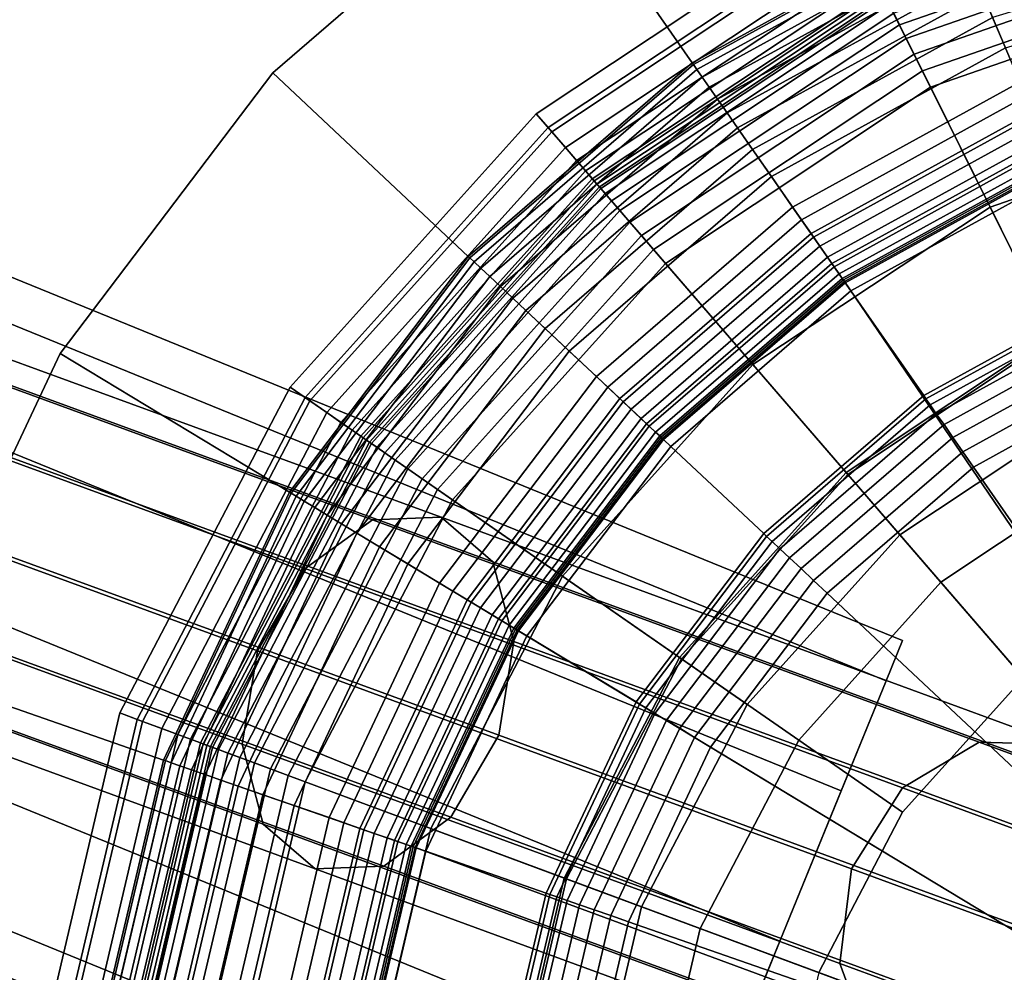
# Model space of a CAD drawing. Extents: x -43.1 to 43.1, y -41.3 to 41.3.
# Tile 491 of 656: x 29.8 to 30.6, y -12.5 to -11.7. Entities that reach past the tile are written whole.
import ezdxf

# ---------------------------------------------------------------- set-up
doc = ezdxf.new("R2010")
doc.units = 0
for name, color, linetype in [('CABLE.1', 18, 'CONTINUOUS'), ('LAMP', 7, 'CONTINUOUS'), ('LAMP_SUPPORT', 18, 'CONTINUOUS'), ('METAL_BASE', 254, 'CONTINUOUS')]:
    doc.layers.add(name, color=color, linetype=linetype)

msp = doc.modelspace()

# ---------------------------------------------------------------- linework, layer by layer
at = {"layer": 'CABLE.1'}
for points in [[(29.4291, -11.8603, 13.6635), (29.4753, -11.8542, 13.5976), (30.1199, -12.0899, 14.1177), (30.0627, -12.092, 14.1747)], [(29.4753, -11.8542, 13.5976), (29.5075, -11.8873, 13.5314), (30.163, -12.127, 14.0604), (30.1199, -12.0899, 14.1177)], [(29.3812, -11.9039, 13.7114), (29.4291, -11.8603, 13.6635), (30.0627, -12.092, 14.1747), (30.0068, -12.1326, 14.2162)], [(29.5075, -11.8873, 13.5314), (29.5169, -11.9507, 13.4826), (30.1805, -12.1933, 14.0181), (30.163, -12.127, 14.0604)], [(29.3444, -11.9733, 13.7284), (29.3812, -11.9039, 13.7114), (30.0068, -12.1326, 14.2162), (29.9672, -12.201, 14.2309)], [(29.5169, -11.9507, 13.4826), (29.5012, -12.0274, 13.4643), (30.1678, -12.2711, 14.0022), (30.1805, -12.1933, 14.0181)], [(29.3287, -12.05, 13.7101), (29.3444, -11.9733, 13.7284), (29.9672, -12.201, 14.2309), (29.9544, -12.2788, 14.215)], [(29.5012, -12.0274, 13.4643), (29.4644, -12.0969, 13.4814), (30.1281, -12.3395, 14.0169), (30.1678, -12.2711, 14.0022)], [(29.3382, -12.1134, 13.6613), (29.3287, -12.05, 13.7101), (29.9544, -12.2788, 14.215), (29.9719, -12.3452, 14.1727)], [(30.0068, -12.1326, 14.2162), (30.0627, -12.092, 14.1747), (30.5673, -12.2771, 14.785), (30.5036, -12.3149, 14.8169)], [(30.0627, -12.092, 14.1747), (30.1199, -12.0899, 14.1177), (30.6353, -12.279, 14.741), (30.5673, -12.2771, 14.785)], [(30.1199, -12.0899, 14.1177), (30.163, -12.127, 14.0604), (30.6892, -12.32, 14.6967), (30.6353, -12.279, 14.741)], [(29.4644, -12.0969, 13.4814), (29.4165, -12.1405, 13.5293), (30.0722, -12.3802, 14.0584), (30.1281, -12.3395, 14.0169)], [(29.3703, -12.1465, 13.5951), (29.3382, -12.1134, 13.6613), (29.9719, -12.3452, 14.1727), (30.0151, -12.3823, 14.1154)], [(29.9672, -12.201, 14.2309), (30.0068, -12.1326, 14.2162), (30.5036, -12.3149, 14.8169), (30.4611, -12.3823, 14.8283)], [(30.163, -12.127, 14.0604), (30.1805, -12.1933, 14.0181), (30.7147, -12.3893, 14.6641), (30.6892, -12.32, 14.6967)], [(29.4165, -12.1405, 13.5293), (29.3703, -12.1465, 13.5951), (30.0151, -12.3823, 14.1154), (30.0722, -12.3802, 14.0584)], [(30.1805, -12.1933, 14.0181), (30.1678, -12.2711, 14.0022), (30.7049, -12.4682, 14.6518), (30.7147, -12.3893, 14.6641)], [(29.9544, -12.2788, 14.215), (29.9672, -12.201, 14.2309), (30.4611, -12.3823, 14.8283), (30.4514, -12.4611, 14.816)], [(30.1678, -12.2711, 14.0022), (30.1281, -12.3395, 14.0169), (30.6625, -12.5356, 14.6631), (30.7049, -12.4682, 14.6518)], [(29.9719, -12.3452, 14.1727), (29.9544, -12.2788, 14.215), (30.4514, -12.4611, 14.816), (30.4769, -12.5304, 14.7833)], [(30.5036, -12.3149, 14.8169), (30.5673, -12.2771, 14.785), (30.8999, -12.3994, 15.472), (30.8294, -12.4347, 15.4901)], [(30.5673, -12.2771, 14.785), (30.6353, -12.279, 14.741), (30.9771, -12.4047, 15.4472), (30.8999, -12.3994, 15.472)], [(30.4611, -12.3823, 14.8283), (30.5036, -12.3149, 14.8169), (30.8294, -12.4347, 15.4901), (30.7846, -12.5012, 15.4965)], [(30.1281, -12.3395, 14.0169), (30.0722, -12.3802, 14.0584), (30.5988, -12.5734, 14.6951), (30.6625, -12.5356, 14.6631)], [(30.0151, -12.3823, 14.1154), (29.9719, -12.3452, 14.1727), (30.4769, -12.5304, 14.7833), (30.5308, -12.5715, 14.7391)], [(30.0722, -12.3802, 14.0584), (30.0151, -12.3823, 14.1154), (30.5308, -12.5715, 14.7391), (30.5988, -12.5734, 14.6951)], [(30.4514, -12.4611, 14.816), (30.4611, -12.3823, 14.8283), (30.7846, -12.5012, 15.4965), (30.7774, -12.581, 15.4895)], [(30.4769, -12.5304, 14.7833), (30.4514, -12.4611, 14.816), (30.7774, -12.581, 15.4895), (30.8097, -12.6528, 15.471)]]:
    msp.add_3dface(points, dxfattribs=at)
at = {"layer": 'LAMP'}
for points in [[(30.4865, -11.6511, 24.8806), (30.7579, -11.5565, 24.8806), (30.7767, -11.6452, 24.9998), (30.5269, -11.7323, 24.9998)], [(30.5011, -11.6803, 22.6486), (30.7647, -11.5885, 22.6486), (30.7624, -11.578, 22.6586), (30.4963, -11.6707, 22.6586)], [(30.1989, -11.7543, 24.6401), (30.4537, -11.5849, 24.6401), (30.4604, -11.5986, 24.7579), (30.2089, -11.7658, 24.7579)], [(30.212, -11.7694, 24.3843), (30.4626, -11.6029, 24.3843), (30.4537, -11.5849, 24.6401), (30.1989, -11.7543, 24.6401)], [(30.5067, -11.6918, 22.6411), (30.7673, -11.601, 22.6411), (30.7647, -11.5885, 22.6486), (30.5011, -11.6803, 22.6486)], [(30.2089, -11.7658, 24.7579), (30.4604, -11.5986, 24.7579), (30.4865, -11.6511, 24.8806), (30.2472, -11.8102, 24.8806)], [(30.5132, -11.7047, 22.6365), (30.7703, -11.6151, 22.6365), (30.7673, -11.601, 22.6411), (30.5067, -11.6918, 22.6411)], [(30.2232, -11.7824, 24.0998), (30.4702, -11.6182, 24.0998), (30.4626, -11.6029, 24.3843), (30.212, -11.7694, 24.3843)], [(30.2326, -11.7932, 23.7996), (30.4765, -11.631, 23.7996), (30.4702, -11.6182, 24.0998), (30.2232, -11.7824, 24.0998)], [(30.5201, -11.7187, 22.6352), (30.7736, -11.6304, 22.6352), (30.7703, -11.6151, 22.6365), (30.5132, -11.7047, 22.6365)], [(30.24, -11.8018, 23.4966), (30.4816, -11.6412, 23.4966), (30.4765, -11.631, 23.7996), (30.2326, -11.7932, 23.7996)], [(30.6291, -11.938, 22.6428), (30.8246, -11.8699, 22.6428), (30.7736, -11.6304, 22.6352), (30.5201, -11.7187, 22.6352)], [(30.2456, -11.8084, 23.2036), (30.4854, -11.6489, 23.2036), (30.4816, -11.6412, 23.4966), (30.24, -11.8018, 23.4966)], [(30.2495, -11.8128, 22.9337), (30.488, -11.6541, 22.9337), (30.4854, -11.6489, 23.2036), (30.2456, -11.8084, 23.2036)], [(30.2472, -11.8102, 24.8806), (30.4865, -11.6511, 24.8806), (30.5269, -11.7323, 24.9998), (30.3065, -11.8788, 24.9998)], [(30.5269, -11.7323, 24.9998), (30.7767, -11.6452, 24.9998), (30.7999, -11.754, 25.107), (30.5764, -11.8319, 25.107)], [(30.2515, -11.8151, 22.6997), (30.4894, -11.6569, 22.6997), (30.488, -11.6541, 22.9337), (30.2495, -11.8128, 22.9337)], [(30.2527, -11.8165, 22.6845), (30.4903, -11.6586, 22.6845), (30.4894, -11.6569, 22.6997), (30.2515, -11.8151, 22.6997)], [(30.2562, -11.8206, 22.6707), (30.4926, -11.6634, 22.6707), (30.4903, -11.6586, 22.6845), (30.2527, -11.8165, 22.6845)], [(30.2616, -11.8268, 22.6586), (30.4963, -11.6707, 22.6586), (30.4926, -11.6634, 22.6707), (30.2562, -11.8206, 22.6707)], [(30.2686, -11.8349, 22.6486), (30.5011, -11.6803, 22.6486), (30.4963, -11.6707, 22.6586), (30.2616, -11.8268, 22.6586)], [(30.2769, -11.8446, 22.6411), (30.5067, -11.6918, 22.6411), (30.5011, -11.6803, 22.6486), (30.2686, -11.8349, 22.6486)], [(30.2864, -11.8555, 22.6365), (30.5132, -11.7047, 22.6365), (30.5067, -11.6918, 22.6411), (30.2769, -11.8446, 22.6411)], [(30.2966, -11.8673, 22.6352), (30.5201, -11.7187, 22.6352), (30.5132, -11.7047, 22.6365), (30.2864, -11.8555, 22.6365)], [(30.4566, -12.0526, 22.6428), (30.6291, -11.938, 22.6428), (30.5201, -11.7187, 22.6352), (30.2966, -11.8673, 22.6352)], [(30.3065, -11.8788, 24.9998), (30.5269, -11.7323, 24.9998), (30.5764, -11.8319, 25.107), (30.3792, -11.963, 25.107)], [(29.9943, -11.9816, 24.6401), (30.1989, -11.7543, 24.6401), (30.2089, -11.7658, 24.7579), (30.0069, -11.9903, 24.7579)], [(30.0108, -11.9931, 24.3843), (30.212, -11.7694, 24.3843), (30.1989, -11.7543, 24.6401), (29.9943, -11.9816, 24.6401)], [(30.5764, -11.8319, 25.107), (30.7999, -11.754, 25.107), (30.825, -11.872, 25.1939), (30.63, -11.9399, 25.1939)], [(30.0069, -11.9903, 24.7579), (30.2089, -11.7658, 24.7579), (30.2472, -11.8102, 24.8806), (30.055, -12.0238, 24.8806)], [(30.0249, -12.0028, 24.0998), (30.2232, -11.7824, 24.0998), (30.212, -11.7694, 24.3843), (30.0108, -11.9931, 24.3843)], [(30.0366, -12.011, 23.7996), (30.2326, -11.7932, 23.7996), (30.2232, -11.7824, 24.0998), (30.0249, -12.0028, 24.0998)], [(30.046, -12.0175, 23.4966), (30.24, -11.8018, 23.4966), (30.2326, -11.7932, 23.7996), (30.0366, -12.011, 23.7996)], [(30.053, -12.0224, 23.2036), (30.2456, -11.8084, 23.2036), (30.24, -11.8018, 23.4966), (30.046, -12.0175, 23.4966)], [(30.0578, -12.0257, 22.9337), (30.2495, -11.8128, 22.9337), (30.2456, -11.8084, 23.2036), (30.053, -12.0224, 23.2036)], [(30.055, -12.0238, 24.8806), (30.2472, -11.8102, 24.8806), (30.3065, -11.8788, 24.9998), (30.1295, -12.0755, 24.9998)], [(30.0603, -12.0275, 22.6997), (30.2515, -11.8151, 22.6997), (30.2495, -11.8128, 22.9337), (30.0578, -12.0257, 22.9337)], [(30.0619, -12.0286, 22.6845), (30.2527, -11.8165, 22.6845), (30.2515, -11.8151, 22.6997), (30.0603, -12.0275, 22.6997)], [(30.0663, -12.0316, 22.6707), (30.2562, -11.8206, 22.6707), (30.2527, -11.8165, 22.6845), (30.0619, -12.0286, 22.6845)], [(30.073, -12.0363, 22.6586), (30.2616, -11.8268, 22.6586), (30.2562, -11.8206, 22.6707), (30.0663, -12.0316, 22.6707)], [(30.0818, -12.0424, 22.6486), (30.2686, -11.8349, 22.6486), (30.2616, -11.8268, 22.6586), (30.073, -12.0363, 22.6586)], [(30.0923, -12.0497, 22.6411), (30.2769, -11.8446, 22.6411), (30.2686, -11.8349, 22.6486), (30.0818, -12.0424, 22.6486)], [(30.3792, -11.963, 25.107), (30.5764, -11.8319, 25.107), (30.63, -11.9399, 25.1939), (30.458, -12.0543, 25.1939)], [(30.1042, -12.0579, 22.6365), (30.2864, -11.8555, 22.6365), (30.2769, -11.8446, 22.6411), (30.0923, -12.0497, 22.6411)], [(30.117, -12.0668, 22.6352), (30.2966, -11.8673, 22.6352), (30.2864, -11.8555, 22.6365), (30.1042, -12.0579, 22.6365)], [(30.3181, -12.2065, 22.6428), (30.4566, -12.0526, 22.6428), (30.2966, -11.8673, 22.6352), (30.117, -12.0668, 22.6352)], [(30.1295, -12.0755, 24.9998), (30.3065, -11.8788, 24.9998), (30.3792, -11.963, 25.107), (30.2209, -12.139, 25.107)], [(30.5014, -12.1045, 22.1433), (30.6596, -11.9994, 22.1433), (30.6291, -11.938, 22.6428), (30.4566, -12.0526, 22.6428)], [(30.6596, -11.9994, 22.1433), (30.5014, -12.1045, 22.1433), (30.9965, -12.6777, 22.1433), (30.8388, -11.9369, 22.1433)], [(30.458, -12.0543, 25.1939), (30.63, -11.9399, 25.1939), (30.6827, -12.0461, 25.2522), (30.5355, -12.144, 25.2522)], [(30.2209, -12.139, 25.107), (30.3792, -11.963, 25.107), (30.458, -12.0543, 25.1939), (30.3199, -12.2078, 25.1939)], [(29.8527, -12.2527, 24.6401), (29.9943, -11.9816, 24.6401), (30.0069, -11.9903, 24.7579), (29.867, -12.2581, 24.7579)], [(29.8715, -12.2597, 24.3843), (30.0108, -11.9931, 24.3843), (29.9943, -11.9816, 24.6401), (29.8527, -12.2527, 24.6401)], [(29.867, -12.2581, 24.7579), (30.0069, -11.9903, 24.7579), (30.055, -12.0238, 24.8806), (29.922, -12.2785, 24.8806)], [(29.8876, -12.2657, 24.0998), (30.0249, -12.0028, 24.0998), (30.0108, -11.9931, 24.3843), (29.8715, -12.2597, 24.3843)], [(29.9009, -12.2707, 23.7996), (30.0366, -12.011, 23.7996), (30.0249, -12.0028, 24.0998), (29.8876, -12.2657, 24.0998)], [(29.9116, -12.2746, 23.4966), (30.046, -12.0175, 23.4966), (30.0366, -12.011, 23.7996), (29.9009, -12.2707, 23.7996)], [(29.9197, -12.2776, 23.2036), (30.053, -12.0224, 23.2036), (30.046, -12.0175, 23.4966), (29.9116, -12.2746, 23.4966)], [(29.9251, -12.2797, 22.9337), (30.0578, -12.0257, 22.9337), (30.053, -12.0224, 23.2036), (29.9197, -12.2776, 23.2036)], [(29.922, -12.2785, 24.8806), (30.055, -12.0238, 24.8806), (30.1295, -12.0755, 24.9998), (30.0069, -12.31, 24.9998)], [(29.928, -12.2807, 22.6997), (30.0603, -12.0275, 22.6997), (30.0578, -12.0257, 22.9337), (29.9251, -12.2797, 22.9337)], [(29.9298, -12.2814, 22.6845), (30.0619, -12.0286, 22.6845), (30.0603, -12.0275, 22.6997), (29.928, -12.2807, 22.6997)], [(29.9348, -12.2832, 22.6707), (30.0663, -12.0316, 22.6707), (30.0619, -12.0286, 22.6845), (29.9298, -12.2814, 22.6845)], [(29.9425, -12.2861, 22.6586), (30.073, -12.0363, 22.6586), (30.0663, -12.0316, 22.6707), (29.9348, -12.2832, 22.6707)], [(29.9526, -12.2898, 22.6486), (30.0818, -12.0424, 22.6486), (30.073, -12.0363, 22.6586), (29.9425, -12.2861, 22.6586)], [(29.9646, -12.2943, 22.6411), (30.0923, -12.0497, 22.6411), (30.0818, -12.0424, 22.6486), (29.9526, -12.2898, 22.6486)], [(29.9781, -12.2993, 22.6365), (30.1042, -12.0579, 22.6365), (30.0923, -12.0497, 22.6411), (29.9646, -12.2943, 22.6411)], [(30.3744, -12.2457, 22.1433), (30.5014, -12.1045, 22.1433), (30.4566, -12.0526, 22.6428), (30.3181, -12.2065, 22.6428)], [(30.5355, -12.144, 25.2522), (30.6827, -12.0461, 25.2522), (30.7295, -12.1402, 25.2735), (30.6042, -12.2235, 25.2735)], [(29.9927, -12.3048, 22.6352), (30.117, -12.0668, 22.6352), (30.1042, -12.0579, 22.6365), (29.9781, -12.2993, 22.6365)], [(30.3199, -12.2078, 25.1939), (30.458, -12.0543, 25.1939), (30.5355, -12.144, 25.2522), (30.4173, -12.2754, 25.2522)], [(30.2223, -12.3901, 22.6428), (30.3181, -12.2065, 22.6428), (30.117, -12.0668, 22.6352), (29.9927, -12.3048, 22.6352)], [(30.0069, -12.31, 24.9998), (30.1295, -12.0755, 24.9998), (30.2209, -12.139, 25.107), (30.1113, -12.3488, 25.107)], [(30.3744, -12.2457, 22.1433), (30.2865, -12.4139, 22.1433), (30.9965, -12.6777, 22.1433), (30.5014, -12.1045, 22.1433)], [(30.1113, -12.3488, 25.107), (30.2209, -12.139, 25.107), (30.3199, -12.2078, 25.1939), (30.2243, -12.3908, 25.1939)], [(30.4173, -12.2754, 25.2522), (30.5355, -12.144, 25.2522), (30.6042, -12.2235, 25.2735), (30.5036, -12.3353, 25.2735)], [(30.2865, -12.4139, 22.1433), (30.3744, -12.2457, 22.1433), (30.3181, -12.2065, 22.6428), (30.2223, -12.3901, 22.6428)], [(30.2243, -12.3908, 25.1939), (30.3199, -12.2078, 25.1939), (30.4173, -12.2754, 25.2522), (30.3354, -12.4321, 25.2522)], [(30.5036, -12.3353, 25.2735), (30.6042, -12.2235, 25.2735), (30.9965, -12.6777, 25.2735), (30.4339, -12.4687, 25.2735)], [(29.783, -12.5505, 24.6401), (29.8527, -12.2527, 24.6401), (29.867, -12.2581, 24.7579), (29.7981, -12.5521, 24.7579)], [(29.8029, -12.5526, 24.3843), (29.8715, -12.2597, 24.3843), (29.8527, -12.2527, 24.6401), (29.783, -12.5505, 24.6401)], [(29.7981, -12.5521, 24.7579), (29.867, -12.2581, 24.7579), (29.922, -12.2785, 24.8806), (29.8564, -12.5582, 24.8806)], [(29.8199, -12.5544, 24.0998), (29.8876, -12.2657, 24.0998), (29.8715, -12.2597, 24.3843), (29.8029, -12.5526, 24.3843)], [(29.8341, -12.5559, 23.7996), (29.9009, -12.2707, 23.7996), (29.8876, -12.2657, 24.0998), (29.8199, -12.5544, 24.0998)], [(29.8455, -12.5571, 23.4966), (29.9116, -12.2746, 23.4966), (29.9009, -12.2707, 23.7996), (29.8341, -12.5559, 23.7996)], [(29.854, -12.558, 23.2036), (29.9197, -12.2776, 23.2036), (29.9116, -12.2746, 23.4966), (29.8455, -12.5571, 23.4966)], [(29.8598, -12.5586, 22.9337), (29.9251, -12.2797, 22.9337), (29.9197, -12.2776, 23.2036), (29.854, -12.558, 23.2036)], [(29.8564, -12.5582, 24.8806), (29.922, -12.2785, 24.8806), (30.0069, -12.31, 24.9998), (29.9466, -12.5677, 24.9998)], [(29.8629, -12.5589, 22.6997), (29.928, -12.2807, 22.6997), (29.9251, -12.2797, 22.9337), (29.8598, -12.5586, 22.9337)], [(29.8648, -12.5591, 22.6845), (29.9298, -12.2814, 22.6845), (29.928, -12.2807, 22.6997), (29.8629, -12.5589, 22.6997)], [(29.8701, -12.5597, 22.6707), (29.9348, -12.2832, 22.6707), (29.9298, -12.2814, 22.6845), (29.8648, -12.5591, 22.6845)], [(30.3354, -12.4321, 25.2522), (30.4173, -12.2754, 25.2522), (30.5036, -12.3353, 25.2735), (30.4339, -12.4687, 25.2735)], [(29.8782, -12.5605, 22.6586), (29.9425, -12.2861, 22.6586), (29.9348, -12.2832, 22.6707), (29.8701, -12.5597, 22.6707)], [(29.8889, -12.5616, 22.6486), (29.9526, -12.2898, 22.6486), (29.9425, -12.2861, 22.6586), (29.8782, -12.5605, 22.6586)], [(29.9016, -12.563, 22.6411), (29.9646, -12.2943, 22.6411), (29.9526, -12.2898, 22.6486), (29.8889, -12.5616, 22.6486)], [(29.9159, -12.5645, 22.6365), (29.9781, -12.2993, 22.6365), (29.9646, -12.2943, 22.6411), (29.9016, -12.563, 22.6411)], [(29.9315, -12.5661, 22.6352), (29.9927, -12.3048, 22.6352), (29.9781, -12.2993, 22.6365), (29.9159, -12.5645, 22.6365)], [(30.175, -12.5916, 22.6428), (30.2223, -12.3901, 22.6428), (29.9927, -12.3048, 22.6352), (29.9315, -12.5661, 22.6352)], [(29.9466, -12.5677, 24.9998), (30.0069, -12.31, 24.9998), (30.1113, -12.3488, 25.107), (30.0573, -12.5793, 25.107)], [(30.0573, -12.5793, 25.107), (30.1113, -12.3488, 25.107), (30.2243, -12.3908, 25.1939), (30.1772, -12.5919, 25.1939)], [(30.2432, -12.5988, 22.1433), (30.2865, -12.4139, 22.1433), (30.2223, -12.3901, 22.6428), (30.175, -12.5916, 22.6428)], [(30.1772, -12.5919, 25.1939), (30.2243, -12.3908, 25.1939), (30.3354, -12.4321, 25.2522), (30.2951, -12.6042, 25.2522)], [(30.2432, -12.5988, 22.1433), (30.2473, -12.7886, 22.1433), (30.9965, -12.6777, 22.1433), (30.2865, -12.4139, 22.1433)], [(30.2951, -12.6042, 25.2522), (30.3354, -12.4321, 25.2522), (30.4339, -12.4687, 25.2735), (30.3996, -12.6152, 25.2735)]]:
    msp.add_3dface(points, dxfattribs=at)
at = {"layer": 'LAMP_SUPPORT'}
for points in [[(30.5445, -11.5933, 19.0011), (30.3288, -11.712, 19.0011), (30.3298, -11.7134, 18.9861), (30.5452, -11.5949, 18.9861)], [(30.5445, -11.5933, 22.465), (30.3288, -11.712, 22.465), (30.3288, -11.712, 19.0011), (30.5445, -11.5933, 19.0011)], [(30.5452, -11.5949, 22.48), (30.3298, -11.7134, 22.48), (30.3288, -11.712, 22.465), (30.5445, -11.5933, 22.465)], [(30.81, -11.6782, 22.5307), (30.6062, -11.7398, 22.5307), (30.57, -11.6539, 22.5307), (30.7925, -11.5866, 22.5307)], [(30.5452, -11.5949, 18.9861), (30.3298, -11.7134, 18.9861), (30.3326, -11.7175, 18.9723), (30.5471, -11.5995, 18.9723)], [(30.5471, -11.5995, 22.4939), (30.3326, -11.7175, 22.4939), (30.3298, -11.7134, 22.48), (30.5452, -11.5949, 22.48)], [(30.5471, -11.5995, 18.9723), (30.3326, -11.7175, 18.9723), (30.3371, -11.7239, 18.9601), (30.5501, -11.6067, 18.9601)], [(30.5501, -11.6067, 22.5061), (30.3371, -11.7239, 22.5061), (30.3326, -11.7175, 22.4939), (30.5471, -11.5995, 22.4939)], [(30.5501, -11.6067, 18.9601), (30.3371, -11.7239, 18.9601), (30.3429, -11.7322, 18.9499), (30.5541, -11.616, 18.9499)], [(30.5541, -11.616, 22.5162), (30.3429, -11.7322, 22.5162), (30.3371, -11.7239, 22.5061), (30.5501, -11.6067, 22.5061)], [(30.7966, -11.6082, 18.9338), (30.5785, -11.6741, 18.9338), (30.5892, -11.6995, 18.929), (30.8018, -11.6352, 18.929)], [(30.5541, -11.616, 18.9499), (30.3429, -11.7322, 18.9499), (30.3498, -11.7422, 18.9421), (30.5588, -11.6273, 18.9421)], [(30.5588, -11.6273, 22.524), (30.3498, -11.7422, 22.524), (30.3429, -11.7322, 22.5162), (30.5541, -11.616, 22.5162)], [(30.5588, -11.6273, 18.9421), (30.3498, -11.7422, 18.9421), (30.3577, -11.7536, 18.9372), (30.5642, -11.64, 18.9372)], [(30.5642, -11.64, 22.5289), (30.3577, -11.7536, 22.5289), (30.3498, -11.7422, 22.524), (30.5588, -11.6273, 22.524)], [(30.5642, -11.64, 18.9372), (30.3577, -11.7536, 18.9372), (30.3663, -11.7659, 18.9354), (30.57, -11.6539, 18.9354)], [(30.57, -11.6539, 22.5307), (30.3663, -11.7659, 22.5307), (30.3577, -11.7536, 22.5289), (30.5642, -11.64, 22.5289)], [(30.57, -11.6539, 18.9354), (30.3663, -11.7659, 18.9354), (30.3789, -11.784, 18.9338), (30.5785, -11.6741, 18.9338)], [(30.6062, -11.7398, 22.5307), (30.4196, -11.8425, 22.5307), (30.3663, -11.7659, 22.5307), (30.57, -11.6539, 22.5307)], [(30.5785, -11.6741, 18.9338), (30.3789, -11.784, 18.9338), (30.3946, -11.8065, 18.929), (30.5892, -11.6995, 18.929)], [(30.5892, -11.6995, 18.929), (30.3946, -11.8065, 18.929), (30.4122, -11.8319, 18.9214), (30.6011, -11.7279, 18.9214)], [(30.3288, -11.712, 19.0011), (30.1425, -11.8729, 19.0011), (30.1438, -11.8741, 18.9861), (30.3298, -11.7134, 18.9861)], [(30.3288, -11.712, 22.465), (30.1425, -11.8729, 22.465), (30.1425, -11.8729, 19.0011), (30.3288, -11.712, 19.0011)], [(30.3298, -11.7134, 22.48), (30.1438, -11.8741, 22.48), (30.1425, -11.8729, 22.465), (30.3288, -11.712, 22.465)], [(30.3298, -11.7134, 18.9861), (30.1438, -11.8741, 18.9861), (30.1474, -11.8775, 18.9723), (30.3326, -11.7175, 18.9723)], [(30.3326, -11.7175, 22.4939), (30.1474, -11.8775, 22.4939), (30.1438, -11.8741, 22.48), (30.3298, -11.7134, 22.48)], [(30.3326, -11.7175, 18.9723), (30.1474, -11.8775, 18.9723), (30.153, -11.8828, 18.9601), (30.3371, -11.7239, 18.9601)], [(30.3371, -11.7239, 22.5061), (30.153, -11.8828, 22.5061), (30.1474, -11.8775, 22.4939), (30.3326, -11.7175, 22.4939)], [(30.3371, -11.7239, 18.9601), (30.153, -11.8828, 18.9601), (30.1605, -11.8898, 18.9499), (30.3429, -11.7322, 18.9499)], [(30.3429, -11.7322, 22.5162), (30.1605, -11.8898, 22.5162), (30.153, -11.8828, 22.5061), (30.3371, -11.7239, 22.5061)], [(30.3429, -11.7322, 18.9499), (30.1605, -11.8898, 18.9499), (30.1693, -11.8981, 18.9421), (30.3498, -11.7422, 18.9421)], [(30.3498, -11.7422, 22.524), (30.1693, -11.8981, 22.524), (30.1605, -11.8898, 22.5162), (30.3429, -11.7322, 22.5162)], [(30.6011, -11.7279, 18.9214), (30.4122, -11.8319, 18.9214), (30.4296, -11.857, 18.9114), (30.613, -11.7561, 18.9114)], [(30.6116, -11.7527, 22.5291), (30.4275, -11.8539, 22.5291), (30.4196, -11.8425, 22.5307), (30.6062, -11.7398, 22.5307)], [(30.3498, -11.7422, 18.9421), (30.1693, -11.8981, 18.9421), (30.1794, -11.9076, 18.9372), (30.3577, -11.7536, 18.9372)], [(30.3577, -11.7536, 22.5289), (30.1794, -11.9076, 22.5289), (30.1693, -11.8981, 22.524), (30.3498, -11.7422, 22.524)], [(30.3577, -11.7536, 18.9372), (30.1794, -11.9076, 18.9372), (30.1904, -11.9179, 18.9354), (30.3663, -11.7659, 18.9354)], [(30.3663, -11.7659, 22.5307), (30.1904, -11.9179, 22.5307), (30.1794, -11.9076, 22.5289), (30.3577, -11.7536, 22.5289)], [(30.6165, -11.7645, 22.5245), (30.4348, -11.8645, 22.5245), (30.4275, -11.8539, 22.5291), (30.6116, -11.7527, 22.5291)], [(30.613, -11.7561, 18.9114), (30.4296, -11.857, 18.9114), (30.4449, -11.8789, 18.8993), (30.6234, -11.7808, 18.8993)], [(30.3663, -11.7659, 18.9354), (30.1904, -11.9179, 18.9354), (30.2064, -11.9329, 18.9338), (30.3789, -11.784, 18.9338)], [(30.4196, -11.8425, 22.5307), (30.2584, -11.9817, 22.5307), (30.1904, -11.9179, 22.5307), (30.3663, -11.7659, 22.5307)], [(30.6209, -11.7749, 22.5173), (30.4413, -11.8737, 22.5173), (30.4348, -11.8645, 22.5245), (30.6165, -11.7645, 22.5245)], [(30.6246, -11.7836, 22.5079), (30.4467, -11.8815, 22.5079), (30.4413, -11.8737, 22.5173), (30.6209, -11.7749, 22.5173)], [(30.6234, -11.7808, 18.8993), (30.4449, -11.8789, 18.8993), (30.456, -11.8948, 18.8854), (30.6309, -11.7986, 18.8854)], [(30.3789, -11.784, 18.9338), (30.2064, -11.9329, 18.9338), (30.2265, -11.9517, 18.929), (30.3946, -11.8065, 18.929)], [(30.6274, -11.7903, 22.4966), (30.4508, -11.8874, 22.4966), (30.4467, -11.8815, 22.5079), (30.6246, -11.7836, 22.5079)], [(30.6292, -11.7945, 22.4838), (30.4534, -11.8912, 22.4838), (30.4508, -11.8874, 22.4966), (30.6274, -11.7903, 22.4966)], [(30.6298, -11.796, 22.4698), (30.4544, -11.8925, 22.4698), (30.4534, -11.8912, 22.4838), (30.6292, -11.7945, 22.4838)], [(30.6304, -11.7976, 21.5662), (30.4553, -11.8939, 21.5662), (30.4544, -11.8925, 22.4698), (30.6298, -11.796, 22.4698)], [(30.9808, -12.6665, 21.5662), (30.4553, -11.8939, 21.5662), (30.6304, -11.7976, 21.5662)], [(30.6309, -11.7986, 18.8854), (30.456, -11.8948, 18.8854), (30.4607, -11.9017, 18.8701), (30.6341, -11.8063, 18.8701)], [(30.3946, -11.8065, 18.929), (30.2265, -11.9517, 18.929), (30.249, -11.9728, 18.9214), (30.4122, -11.8319, 18.9214)], [(30.6341, -11.8063, 18.8701), (30.4607, -11.9017, 18.8701), (30.5212, -11.9887, 17.848), (30.6752, -11.904, 17.848)], [(30.4122, -11.8319, 18.9214), (30.249, -11.9728, 18.9214), (30.2713, -11.9938, 18.9114), (30.4296, -11.857, 18.9114)], [(30.4275, -11.8539, 22.5291), (30.2686, -11.9912, 22.5291), (30.2584, -11.9817, 22.5307), (30.4196, -11.8425, 22.5307)], [(30.4348, -11.8645, 22.5245), (30.2779, -12, 22.5245), (30.2686, -11.9912, 22.5291), (30.4275, -11.8539, 22.5291)], [(30.4296, -11.857, 18.9114), (30.2713, -11.9938, 18.9114), (30.2908, -12.0121, 18.8993), (30.4449, -11.8789, 18.8993)], [(30.4413, -11.8737, 22.5173), (30.2862, -12.0078, 22.5173), (30.2779, -12, 22.5245), (30.4348, -11.8645, 22.5245)], [(30.1425, -11.8729, 19.0011), (29.9937, -12.0691, 19.0011), (29.9952, -12.07, 18.9861), (30.1438, -11.8741, 18.9861)], [(30.1425, -11.8729, 22.465), (29.9937, -12.0691, 22.465), (29.9937, -12.0691, 19.0011), (30.1425, -11.8729, 19.0011)], [(30.1438, -11.8741, 22.48), (29.9952, -12.07, 22.48), (29.9937, -12.0691, 22.465), (30.1425, -11.8729, 22.465)], [(30.1438, -11.8741, 18.9861), (29.9952, -12.07, 18.9861), (29.9994, -12.0725, 18.9723), (30.1474, -11.8775, 18.9723)], [(30.1474, -11.8775, 22.4939), (29.9994, -12.0725, 22.4939), (29.9952, -12.07, 22.48), (30.1438, -11.8741, 22.48)], [(30.1474, -11.8775, 18.9723), (29.9994, -12.0725, 18.9723), (30.0061, -12.0766, 18.9601), (30.153, -11.8828, 18.9601)], [(30.153, -11.8828, 22.5061), (30.0061, -12.0766, 22.5061), (29.9994, -12.0725, 22.4939), (30.1474, -11.8775, 22.4939)], [(30.4467, -11.8815, 22.5079), (30.293, -12.0142, 22.5079), (30.2862, -12.0078, 22.5173), (30.4413, -11.8737, 22.5173)], [(30.4449, -11.8789, 18.8993), (30.2908, -12.0121, 18.8993), (30.3049, -12.0253, 18.8854), (30.456, -11.8948, 18.8854)], [(30.153, -11.8828, 18.9601), (30.0061, -12.0766, 18.9601), (30.0148, -12.0818, 18.9499), (30.1605, -11.8898, 18.9499)], [(30.1605, -11.8898, 22.5162), (30.0148, -12.0818, 22.5162), (30.0061, -12.0766, 22.5061), (30.153, -11.8828, 22.5061)], [(30.4508, -11.8874, 22.4966), (30.2983, -12.0191, 22.4966), (30.293, -12.0142, 22.5079), (30.4467, -11.8815, 22.5079)], [(30.4534, -11.8912, 22.4838), (30.3017, -12.0223, 22.4838), (30.2983, -12.0191, 22.4966), (30.4508, -11.8874, 22.4966)], [(30.1605, -11.8898, 18.9499), (30.0148, -12.0818, 18.9499), (30.0252, -12.0881, 18.9421), (30.1693, -11.8981, 18.9421)], [(30.1693, -11.8981, 22.524), (30.0252, -12.0881, 22.524), (30.0148, -12.0818, 22.5162), (30.1605, -11.8898, 22.5162)], [(30.9808, -12.6665, 21.5662), (30.1832, -12.1838, 21.5662), (30.3041, -12.0245, 21.5662), (30.4553, -11.8939, 21.5662)], [(30.4544, -11.8925, 22.4698), (30.3028, -12.0234, 22.4698), (30.3017, -12.0223, 22.4838), (30.4534, -11.8912, 22.4838)], [(30.4553, -11.8939, 21.5662), (30.3041, -12.0245, 21.5662), (30.3028, -12.0234, 22.4698), (30.4544, -11.8925, 22.4698)], [(30.456, -11.8948, 18.8854), (30.3049, -12.0253, 18.8854), (30.3109, -12.031, 18.8701), (30.4607, -11.9017, 18.8701)], [(30.1693, -11.8981, 18.9421), (30.0252, -12.0881, 18.9421), (30.037, -12.0953, 18.9372), (30.1794, -11.9076, 18.9372)], [(30.1794, -11.9076, 22.5289), (30.037, -12.0953, 22.5289), (30.0252, -12.0881, 22.524), (30.1693, -11.8981, 22.524)], [(30.4607, -11.9017, 18.8701), (30.3109, -12.031, 18.8701), (30.3882, -12.1035, 17.848), (30.5212, -11.9887, 17.848)], [(30.6752, -11.904, 17.848), (30.5212, -11.9887, 17.848), (30.5231, -11.9914, 17.8327), (30.6765, -11.907, 17.8327)], [(30.1794, -11.9076, 18.9372), (30.037, -12.0953, 18.9372), (30.0499, -12.1031, 18.9354), (30.1904, -11.9179, 18.9354)], [(30.1904, -11.9179, 22.5307), (30.0499, -12.1031, 22.5307), (30.037, -12.0953, 22.5289), (30.1794, -11.9076, 22.5289)], [(30.6765, -11.907, 17.8327), (30.5231, -11.9914, 17.8327), (30.5267, -11.9965, 17.8188), (30.6789, -11.9127, 17.8188)], [(30.6789, -11.9127, 17.8188), (30.5267, -11.9965, 17.8188), (30.5317, -12.0038, 17.8067), (30.6823, -11.9209, 17.8067)], [(30.1904, -11.9179, 18.9354), (30.0499, -12.1031, 18.9354), (30.0687, -12.1144, 18.9338), (30.2064, -11.9329, 18.9338)], [(30.2584, -11.9817, 22.5307), (30.1297, -12.1514, 22.5307), (30.0499, -12.1031, 22.5307), (30.1904, -11.9179, 22.5307)], [(30.6823, -11.9209, 17.8067), (30.5317, -12.0038, 17.8067), (30.5381, -12.0129, 17.7967), (30.6866, -11.9311, 17.7967)], [(30.2064, -11.9329, 18.9338), (30.0687, -12.1144, 18.9338), (30.0922, -12.1287, 18.929), (30.2265, -11.9517, 18.929)], [(30.6866, -11.9311, 17.7967), (30.5381, -12.0129, 17.7967), (30.5455, -12.0235, 17.7891), (30.6917, -11.9431, 17.7891)], [(30.6917, -11.9431, 17.7891), (30.5455, -12.0235, 17.7891), (30.5537, -12.0354, 17.7843), (30.6973, -11.9564, 17.7843)], [(30.2265, -11.9517, 18.929), (30.0922, -12.1287, 18.929), (30.1186, -12.1447, 18.9214), (30.249, -11.9728, 18.9214)], [(30.6973, -11.9564, 17.7843), (30.5537, -12.0354, 17.7843), (30.5626, -12.0482, 17.7827), (30.7033, -11.9707, 17.7827)], [(30.7033, -11.9707, 17.7827), (30.5626, -12.0482, 17.7827), (30.7648, -12.3389, 17.7827), (30.8406, -12.2972, 17.7827)], [(30.249, -11.9728, 18.9214), (30.1186, -12.1447, 18.9214), (30.1448, -12.1605, 18.9114), (30.2713, -11.9938, 18.9114)], [(30.2686, -11.9912, 22.5291), (30.1416, -12.1586, 22.5291), (30.1297, -12.1514, 22.5307), (30.2584, -11.9817, 22.5307)], [(30.2779, -12, 22.5245), (30.1526, -12.1652, 22.5245), (30.1416, -12.1586, 22.5291), (30.2686, -11.9912, 22.5291)], [(30.2713, -11.9938, 18.9114), (30.1448, -12.1605, 18.9114), (30.1677, -12.1744, 18.8993), (30.2908, -12.0121, 18.8993)], [(30.5212, -11.9887, 17.848), (30.3882, -12.1035, 17.848), (30.3906, -12.1058, 17.8327), (30.5231, -11.9914, 17.8327)], [(30.5231, -11.9914, 17.8327), (30.3906, -12.1058, 17.8327), (30.3952, -12.1101, 17.8188), (30.5267, -11.9965, 17.8188)], [(30.2862, -12.0078, 22.5173), (30.1623, -12.1711, 22.5173), (30.1526, -12.1652, 22.5245), (30.2779, -12, 22.5245)], [(30.5267, -11.9965, 17.8188), (30.3952, -12.1101, 17.8188), (30.4016, -12.1161, 17.8067), (30.5317, -12.0038, 17.8067)], [(30.5317, -12.0038, 17.8067), (30.4016, -12.1161, 17.8067), (30.4097, -12.1237, 17.7967), (30.5381, -12.0129, 17.7967)], [(30.293, -12.0142, 22.5079), (30.1703, -12.176, 22.5079), (30.1623, -12.1711, 22.5173), (30.2862, -12.0078, 22.5173)], [(30.2908, -12.0121, 18.8993), (30.1677, -12.1744, 18.8993), (30.1842, -12.1844, 18.8854), (30.3049, -12.0253, 18.8854)], [(30.2983, -12.0191, 22.4966), (30.1765, -12.1797, 22.4966), (30.1703, -12.176, 22.5079), (30.293, -12.0142, 22.5079)], [(30.3017, -12.0223, 22.4838), (30.1804, -12.1821, 22.4838), (30.1765, -12.1797, 22.4966), (30.2983, -12.0191, 22.4966)], [(30.5381, -12.0129, 17.7967), (30.4097, -12.1237, 17.7967), (30.4192, -12.1326, 17.7891), (30.5455, -12.0235, 17.7891)], [(30.3028, -12.0234, 22.4698), (30.1818, -12.1829, 22.4698), (30.1804, -12.1821, 22.4838), (30.3017, -12.0223, 22.4838)], [(30.3041, -12.0245, 21.5662), (30.1832, -12.1838, 21.5662), (30.1818, -12.1829, 22.4698), (30.3028, -12.0234, 22.4698)], [(30.3049, -12.0253, 18.8854), (30.1842, -12.1844, 18.8854), (30.1913, -12.1887, 18.8701), (30.3109, -12.031, 18.8701)], [(30.5455, -12.0235, 17.7891), (30.4192, -12.1326, 17.7891), (30.4297, -12.1425, 17.7843), (30.5537, -12.0354, 17.7843)], [(30.3109, -12.031, 18.8701), (30.1913, -12.1887, 18.8701), (30.282, -12.2436, 17.848), (30.3882, -12.1035, 17.848)], [(30.5537, -12.0354, 17.7843), (30.4297, -12.1425, 17.7843), (30.441, -12.1531, 17.7827), (30.5626, -12.0482, 17.7827)], [(30.5626, -12.0482, 17.7827), (30.441, -12.1531, 17.7827), (30.6993, -12.3955, 17.7827), (30.7648, -12.3389, 17.7827)], [(29.9937, -12.0691, 19.0011), (29.8889, -12.2919, 19.0011), (29.8906, -12.2924, 18.9861), (29.9952, -12.07, 18.9861)], [(29.9937, -12.0691, 22.465), (29.8889, -12.2919, 22.465), (29.8889, -12.2919, 19.0011), (29.9937, -12.0691, 19.0011)], [(29.9952, -12.07, 22.48), (29.8906, -12.2924, 22.48), (29.8889, -12.2919, 22.465), (29.9937, -12.0691, 22.465)], [(29.9952, -12.07, 18.9861), (29.8906, -12.2924, 18.9861), (29.8953, -12.2941, 18.9723), (29.9994, -12.0725, 18.9723)], [(29.9994, -12.0725, 22.4939), (29.8953, -12.2941, 22.4939), (29.8906, -12.2924, 22.48), (29.9952, -12.07, 22.48)], [(29.9994, -12.0725, 18.9723), (29.8953, -12.2941, 18.9723), (29.9026, -12.2966, 18.9601), (30.0061, -12.0766, 18.9601)], [(30.0061, -12.0766, 22.5061), (29.9026, -12.2966, 22.5061), (29.8953, -12.2941, 22.4939), (29.9994, -12.0725, 22.4939)], [(30.0061, -12.0766, 18.9601), (29.9026, -12.2966, 18.9601), (29.9122, -12.3, 18.9499), (30.0148, -12.0818, 18.9499)], [(30.0148, -12.0818, 22.5162), (29.9122, -12.3, 22.5162), (29.9026, -12.2966, 22.5061), (30.0061, -12.0766, 22.5061)], [(30.0148, -12.0818, 18.9499), (29.9122, -12.3, 18.9499), (29.9237, -12.304, 18.9421), (30.0252, -12.0881, 18.9421)], [(30.0252, -12.0881, 22.524), (29.9237, -12.304, 22.524), (29.9122, -12.3, 22.5162), (30.0148, -12.0818, 22.5162)], [(30.0252, -12.0881, 18.9421), (29.9237, -12.304, 18.9421), (29.9368, -12.3085, 18.9372), (30.037, -12.0953, 18.9372)], [(30.037, -12.0953, 22.5289), (29.9368, -12.3085, 22.5289), (29.9237, -12.304, 22.524), (30.0252, -12.0881, 22.524)], [(30.037, -12.0953, 18.9372), (29.9368, -12.3085, 18.9372), (29.951, -12.3135, 18.9354), (30.0499, -12.1031, 18.9354)], [(30.0499, -12.1031, 22.5307), (29.951, -12.3135, 22.5307), (29.9368, -12.3085, 22.5289), (30.037, -12.0953, 22.5289)], [(30.0499, -12.1031, 18.9354), (29.951, -12.3135, 18.9354), (29.9717, -12.3207, 18.9338), (30.0687, -12.1144, 18.9338)], [(30.1297, -12.1514, 22.5307), (30.0391, -12.3441, 22.5307), (29.951, -12.3135, 22.5307), (30.0499, -12.1031, 22.5307)], [(30.3882, -12.1035, 17.848), (30.282, -12.2436, 17.848), (30.2848, -12.2453, 17.8327), (30.3906, -12.1058, 17.8327)], [(30.3906, -12.1058, 17.8327), (30.2848, -12.2453, 17.8327), (30.2902, -12.2485, 17.8188), (30.3952, -12.1101, 17.8188)], [(30.3952, -12.1101, 17.8188), (30.2902, -12.2485, 17.8188), (30.2977, -12.2531, 17.8067), (30.4016, -12.1161, 17.8067)], [(30.0687, -12.1144, 18.9338), (29.9717, -12.3207, 18.9338), (29.9977, -12.3297, 18.929), (30.0922, -12.1287, 18.929)], [(30.4016, -12.1161, 17.8067), (30.2977, -12.2531, 17.8067), (30.3072, -12.2588, 17.7967), (30.4097, -12.1237, 17.7967)], [(30.4097, -12.1237, 17.7967), (30.3072, -12.2588, 17.7967), (30.3183, -12.2655, 17.7891), (30.4192, -12.1326, 17.7891)], [(30.0922, -12.1287, 18.929), (29.9977, -12.3297, 18.929), (30.0268, -12.3398, 18.9214), (30.1186, -12.1447, 18.9214)], [(30.4192, -12.1326, 17.7891), (30.3183, -12.2655, 17.7891), (30.3307, -12.273, 17.7843), (30.4297, -12.1425, 17.7843)], [(30.4297, -12.1425, 17.7843), (30.3307, -12.273, 17.7843), (30.344, -12.2811, 17.7827), (30.441, -12.1531, 17.7827)], [(30.1186, -12.1447, 18.9214), (30.0268, -12.3398, 18.9214), (30.0557, -12.3499, 18.9114), (30.1448, -12.1605, 18.9114)], [(30.1416, -12.1586, 22.5291), (30.0522, -12.3487, 22.5291), (30.0391, -12.3441, 22.5307), (30.1297, -12.1514, 22.5307)], [(30.1526, -12.1652, 22.5245), (30.0643, -12.3529, 22.5245), (30.0522, -12.3487, 22.5291), (30.1416, -12.1586, 22.5291)], [(30.441, -12.1531, 17.7827), (30.344, -12.2811, 17.7827), (30.647, -12.4644, 17.7827), (30.6993, -12.3955, 17.7827)], [(30.1448, -12.1605, 18.9114), (30.0557, -12.3499, 18.9114), (30.081, -12.3587, 18.8993), (30.1677, -12.1744, 18.8993)], [(30.1623, -12.1711, 22.5173), (30.075, -12.3566, 22.5173), (30.0643, -12.3529, 22.5245), (30.1526, -12.1652, 22.5245)], [(30.1703, -12.176, 22.5079), (30.0839, -12.3597, 22.5079), (30.075, -12.3566, 22.5173), (30.1623, -12.1711, 22.5173)], [(30.1677, -12.1744, 18.8993), (30.081, -12.3587, 18.8993), (30.0992, -12.365, 18.8854), (30.1842, -12.1844, 18.8854)], [(30.1765, -12.1797, 22.4966), (30.0907, -12.3621, 22.4966), (30.0839, -12.3597, 22.5079), (30.1703, -12.176, 22.5079)], [(30.1804, -12.1821, 22.4838), (30.0951, -12.3636, 22.4838), (30.0907, -12.3621, 22.4966), (30.1765, -12.1797, 22.4966)], [(30.1818, -12.1829, 22.4698), (30.0966, -12.3641, 22.4698), (30.0951, -12.3636, 22.4838), (30.1804, -12.1821, 22.4838)], [(30.1832, -12.1838, 21.5662), (30.0982, -12.3647, 21.5662), (30.0966, -12.3641, 22.4698), (30.1818, -12.1829, 22.4698)], [(30.9808, -12.6665, 21.5662), (30.9803, -12.6904, 21.5662), (30.0982, -12.3647, 21.5662), (30.1832, -12.1838, 21.5662)], [(30.1842, -12.1844, 18.8854), (30.0992, -12.365, 18.8854), (30.1071, -12.3678, 18.8701), (30.1913, -12.1887, 18.8701)], [(30.1913, -12.1887, 18.8701), (30.1071, -12.3678, 18.8701), (30.2072, -12.4026, 17.848), (30.282, -12.2436, 17.848)], [(30.282, -12.2436, 17.848), (30.2072, -12.4026, 17.848), (30.2103, -12.4037, 17.8327), (30.2848, -12.2453, 17.8327)], [(30.2848, -12.2453, 17.8327), (30.2103, -12.4037, 17.8327), (30.2162, -12.4057, 17.8188), (30.2902, -12.2485, 17.8188)], [(30.2902, -12.2485, 17.8188), (30.2162, -12.4057, 17.8188), (30.2246, -12.4086, 17.8067), (30.2977, -12.2531, 17.8067)], [(30.2977, -12.2531, 17.8067), (30.2246, -12.4086, 17.8067), (30.2351, -12.4123, 17.7967), (30.3072, -12.2588, 17.7967)], [(30.3072, -12.2588, 17.7967), (30.2351, -12.4123, 17.7967), (30.2473, -12.4166, 17.7891), (30.3183, -12.2655, 17.7891)], [(30.3183, -12.2655, 17.7891), (30.2473, -12.4166, 17.7891), (30.261, -12.4213, 17.7843), (30.3307, -12.273, 17.7843)], [(30.3307, -12.273, 17.7843), (30.261, -12.4213, 17.7843), (30.2757, -12.4264, 17.7827), (30.344, -12.2811, 17.7827)], [(30.344, -12.2811, 17.7827), (30.2757, -12.4264, 17.7827), (30.6101, -12.5428, 17.7827), (30.647, -12.4644, 17.7827)], [(29.8889, -12.2919, 19.0011), (29.8328, -12.5316, 19.0011), (29.8345, -12.5318, 18.9861), (29.8906, -12.2924, 18.9861)], [(29.8889, -12.2919, 22.465), (29.8328, -12.5316, 22.465), (29.8328, -12.5316, 19.0011), (29.8889, -12.2919, 19.0011)], [(29.8906, -12.2924, 22.48), (29.8345, -12.5318, 22.48), (29.8328, -12.5316, 22.465), (29.8889, -12.2919, 22.465)], [(29.8906, -12.2924, 18.9861), (29.8345, -12.5318, 18.9861), (29.8394, -12.5324, 18.9723), (29.8953, -12.2941, 18.9723)], [(29.8953, -12.2941, 22.4939), (29.8394, -12.5324, 22.4939), (29.8345, -12.5318, 22.48), (29.8906, -12.2924, 22.48)], [(29.8953, -12.2941, 18.9723), (29.8394, -12.5324, 18.9723), (29.8471, -12.5334, 18.9601), (29.9026, -12.2966, 18.9601)], [(29.9026, -12.2966, 22.5061), (29.8471, -12.5334, 22.5061), (29.8394, -12.5324, 22.4939), (29.8953, -12.2941, 22.4939)], [(29.9026, -12.2966, 18.9601), (29.8471, -12.5334, 18.9601), (29.8572, -12.5347, 18.9499), (29.9122, -12.3, 18.9499)], [(29.9122, -12.3, 22.5162), (29.8572, -12.5347, 22.5162), (29.8471, -12.5334, 22.5061), (29.9026, -12.2966, 22.5061)], [(29.9122, -12.3, 18.9499), (29.8572, -12.5347, 18.9499), (29.8693, -12.5362, 18.9421), (29.9237, -12.304, 18.9421)], [(29.9237, -12.304, 22.524), (29.8693, -12.5362, 22.524), (29.8572, -12.5347, 22.5162), (29.9122, -12.3, 22.5162)], [(29.9237, -12.304, 18.9421), (29.8693, -12.5362, 18.9421), (29.883, -12.5379, 18.9372), (29.9368, -12.3085, 18.9372)], [(29.9368, -12.3085, 22.5289), (29.883, -12.5379, 22.5289), (29.8693, -12.5362, 22.524), (29.9237, -12.304, 22.524)], [(29.9368, -12.3085, 18.9372), (29.883, -12.5379, 18.9372), (29.898, -12.5398, 18.9354), (29.951, -12.3135, 18.9354)], [(29.951, -12.3135, 22.5307), (29.898, -12.5398, 22.5307), (29.883, -12.5379, 22.5289), (29.9368, -12.3085, 22.5289)], [(29.951, -12.3135, 18.9354), (29.898, -12.5398, 18.9354), (29.9197, -12.5425, 18.9338), (29.9717, -12.3207, 18.9338)], [(30.0391, -12.3441, 22.5307), (29.9905, -12.5515, 22.5307), (29.898, -12.5398, 22.5307), (29.951, -12.3135, 22.5307)], [(29.9717, -12.3207, 18.9338), (29.9197, -12.5425, 18.9338), (29.947, -12.546, 18.929), (29.9977, -12.3297, 18.929)], [(29.9977, -12.3297, 18.929), (29.947, -12.546, 18.929), (29.9776, -12.5498, 18.9214), (30.0268, -12.3398, 18.9214)], [(30.0268, -12.3398, 18.9214), (29.9776, -12.5498, 18.9214), (30.008, -12.5537, 18.9114), (30.0557, -12.3499, 18.9114)], [(30.0522, -12.3487, 22.5291), (30.0043, -12.5532, 22.5291), (29.9905, -12.5515, 22.5307), (30.0391, -12.3441, 22.5307)], [(30.0643, -12.3529, 22.5245), (30.017, -12.5548, 22.5245), (30.0043, -12.5532, 22.5291), (30.0522, -12.3487, 22.5291)], [(30.0557, -12.3499, 18.9114), (30.008, -12.5537, 18.9114), (30.0345, -12.557, 18.8993), (30.081, -12.3587, 18.8993)], [(30.075, -12.3566, 22.5173), (30.0283, -12.5562, 22.5173), (30.017, -12.5548, 22.5245), (30.0643, -12.3529, 22.5245)], [(30.0839, -12.3597, 22.5079), (30.0376, -12.5574, 22.5079), (30.0283, -12.5562, 22.5173), (30.075, -12.3566, 22.5173)], [(30.081, -12.3587, 18.8993), (30.0345, -12.557, 18.8993), (30.0537, -12.5594, 18.8854), (30.0992, -12.365, 18.8854)], [(30.0907, -12.3621, 22.4966), (30.0448, -12.5583, 22.4966), (30.0376, -12.5574, 22.5079), (30.0839, -12.3597, 22.5079)], [(30.0951, -12.3636, 22.4838), (30.0493, -12.5589, 22.4838), (30.0448, -12.5583, 22.4966), (30.0907, -12.3621, 22.4966)], [(30.0966, -12.3641, 22.4698), (30.051, -12.5591, 22.4698), (30.0493, -12.5589, 22.4838), (30.0951, -12.3636, 22.4838)], [(30.0982, -12.3647, 21.5662), (30.0526, -12.5593, 21.5662), (30.051, -12.5591, 22.4698), (30.0966, -12.3641, 22.4698)], [(30.9803, -12.6904, 21.5662), (30.0485, -12.7591, 21.5662), (30.0526, -12.5593, 21.5662), (30.0982, -12.3647, 21.5662)], [(30.0992, -12.365, 18.8854), (30.0537, -12.5594, 18.8854), (30.062, -12.5605, 18.8701), (30.1071, -12.3678, 18.8701)], [(30.1071, -12.3678, 18.8701), (30.062, -12.5605, 18.8701), (30.1671, -12.5737, 17.848), (30.2072, -12.4026, 17.848)], [(30.2072, -12.4026, 17.848), (30.1671, -12.5737, 17.848), (30.1704, -12.5741, 17.8327), (30.2103, -12.4037, 17.8327)], [(30.2103, -12.4037, 17.8327), (30.1704, -12.5741, 17.8327), (30.1766, -12.5749, 17.8188), (30.2162, -12.4057, 17.8188)], [(30.2162, -12.4057, 17.8188), (30.1766, -12.5749, 17.8188), (30.1854, -12.576, 17.8067), (30.2246, -12.4086, 17.8067)], [(30.2246, -12.4086, 17.8067), (30.1854, -12.576, 17.8067), (30.1964, -12.5774, 17.7967), (30.2351, -12.4123, 17.7967)], [(30.2351, -12.4123, 17.7967), (30.1964, -12.5774, 17.7967), (30.2093, -12.579, 17.7891), (30.2473, -12.4166, 17.7891)], [(30.2473, -12.4166, 17.7891), (30.2093, -12.579, 17.7891), (30.2236, -12.5808, 17.7843), (30.261, -12.4213, 17.7843)], [(30.261, -12.4213, 17.7843), (30.2236, -12.5808, 17.7843), (30.239, -12.5828, 17.7827), (30.2757, -12.4264, 17.7827)], [(30.2757, -12.4264, 17.7827), (30.239, -12.5828, 17.7827), (30.5904, -12.6271, 17.7827), (30.6101, -12.5428, 17.7827)]]:
    msp.add_3dface(points, dxfattribs=at)
at = {"layer": 'METAL_BASE'}
for points in [[(30.5036, -12.1924, 20.312), (30.4899, -12.2259, 20.447), (1.5684, -0.4328, 20.447), (1.582, -0.3993, 20.312)], [(30.4899, -12.2259, 20.1769), (30.5036, -12.1924, 20.312), (1.582, -0.3993, 20.312), (1.5684, -0.4328, 20.1769)], [(30.4899, -12.2259, 20.447), (30.4526, -12.3174, 20.5459), (1.531, -0.5244, 20.5459), (1.5684, -0.4328, 20.447)], [(30.4526, -12.3174, 20.0781), (30.4899, -12.2259, 20.1769), (1.5684, -0.4328, 20.1769), (1.531, -0.5244, 20.0781)], [(30.4526, -12.3174, 20.5459), (30.4016, -12.4425, 20.5821), (1.48, -0.6494, 20.5821), (1.531, -0.5244, 20.5459)], [(30.4016, -12.4425, 20.0419), (30.4526, -12.3174, 20.0781), (1.531, -0.5244, 20.0781), (1.48, -0.6494, 20.0419)], [(30.4016, -12.4425, 20.5821), (30.3506, -12.5675, 20.5459), (1.4291, -0.7745, 20.5459), (1.48, -0.6494, 20.5821)], [(30.3506, -12.5675, 20.0781), (30.4016, -12.4425, 20.0419), (1.48, -0.6494, 20.0419), (1.4291, -0.7745, 20.0781)], [(30.3506, -12.5675, 20.5459), (30.3133, -12.6591, 20.447), (1.3917, -0.866, 20.447), (1.4291, -0.7745, 20.5459)], [(30.3133, -12.6591, 20.1769), (30.3506, -12.5675, 20.0781), (1.4291, -0.7745, 20.0781), (1.3917, -0.866, 20.1769)], [(30.3133, -12.6591, 20.447), (30.2996, -12.6926, 20.312), (1.3781, -0.8995, 20.312), (1.3917, -0.866, 20.447)], [(30.2996, -12.6926, 20.312), (30.3133, -12.6591, 20.1769), (1.3917, -0.866, 20.1769), (1.3781, -0.8995, 20.312)], [(30.5445, -11.5933, 19.8457), (30.4581, -11.3878, 19.8457), (30.2015, -11.529, 19.8457), (30.3288, -11.712, 19.8457)], [(30.3288, -11.712, 20.7327), (30.2015, -11.529, 20.7327), (30.4581, -11.3878, 20.7327), (30.5445, -11.5933, 20.7327)], [(30.2015, -11.529, 20.7327), (29.9799, -11.7203, 20.7327), (29.9799, -11.7203, 19.8457), (30.2015, -11.529, 19.8457)], [(30.3288, -11.712, 19.8457), (30.2015, -11.529, 19.8457), (29.9799, -11.7203, 19.8457), (30.1425, -11.8729, 19.8457)], [(30.1425, -11.8729, 20.7327), (29.9799, -11.7203, 20.7327), (30.2015, -11.529, 20.7327), (30.3288, -11.712, 20.7327)], [(30.5445, -11.5933, 19.8457), (30.3288, -11.712, 19.8457), (30.3288, -11.712, 20.7327), (30.5445, -11.5933, 20.7327)], [(30.3288, -11.712, 19.8457), (30.1425, -11.8729, 19.8457), (30.1425, -11.8729, 20.7327), (30.3288, -11.712, 20.7327)], [(29.9799, -11.7203, 20.7327), (29.803, -11.9536, 20.7327), (29.803, -11.9536, 19.8457), (29.9799, -11.7203, 19.8457)], [(30.1425, -11.8729, 19.8457), (29.9799, -11.7203, 19.8457), (29.803, -11.9536, 19.8457), (29.9937, -12.0691, 19.8457)], [(29.9937, -12.0691, 20.7327), (29.803, -11.9536, 20.7327), (29.9799, -11.7203, 20.7327), (30.1425, -11.8729, 20.7327)], [(30.1425, -11.8729, 19.8457), (29.9937, -12.0691, 19.8457), (29.9937, -12.0691, 20.7327), (30.1425, -11.8729, 20.7327)], [(29.803, -11.9536, 20.7327), (29.6784, -12.2186, 20.7327), (29.6784, -12.2186, 19.8457), (29.803, -11.9536, 19.8457)], [(29.9937, -12.0691, 19.8457), (29.803, -11.9536, 19.8457), (29.6784, -12.2186, 19.8457), (29.8889, -12.2919, 19.8457)], [(29.8889, -12.2919, 20.7327), (29.6784, -12.2186, 20.7327), (29.803, -11.9536, 20.7327), (29.9937, -12.0691, 20.7327)], [(29.9937, -12.0691, 19.8457), (29.8889, -12.2919, 19.8457), (29.8889, -12.2919, 20.7327), (29.9937, -12.0691, 20.7327)], [(30.4899, -12.2259, 20.447), (30.5036, -12.1924, 20.312), (30.4899, -12.2259, 20.1769), (30.4016, -12.4425, 20.312)], [(29.8889, -12.2919, 19.8457), (29.6784, -12.2186, 19.8457), (29.6116, -12.5037, 19.8457), (29.8328, -12.5316, 19.8457)], [(29.8328, -12.5316, 20.7327), (29.6116, -12.5037, 20.7327), (29.6784, -12.2186, 20.7327), (29.8889, -12.2919, 20.7327)], [(30.4526, -12.3174, 20.5459), (30.4899, -12.2259, 20.447), (30.4016, -12.4425, 20.312), (30.4016, -12.4425, 20.5821)], [(30.4526, -12.3174, 20.0781), (30.4016, -12.4425, 20.0419), (30.4016, -12.4425, 20.312), (30.4899, -12.2259, 20.1769)], [(29.8889, -12.2919, 19.8457), (29.8328, -12.5316, 19.8457), (29.8328, -12.5316, 20.7327), (29.8889, -12.2919, 20.7327)], [(30.2996, -12.6926, 20.312), (30.3133, -12.6591, 20.447), (30.4016, -12.4425, 20.312), (30.3133, -12.6591, 20.1769)], [(30.3506, -12.5675, 20.5459), (30.4016, -12.4425, 20.5821), (30.4016, -12.4425, 20.312), (30.3133, -12.6591, 20.447)], [(30.3506, -12.5675, 20.0781), (30.3133, -12.6591, 20.1769), (30.4016, -12.4425, 20.312), (30.4016, -12.4425, 20.0419)]]:
    msp.add_3dface(points, dxfattribs=at)

doc.saveas('drawing.dxf')
